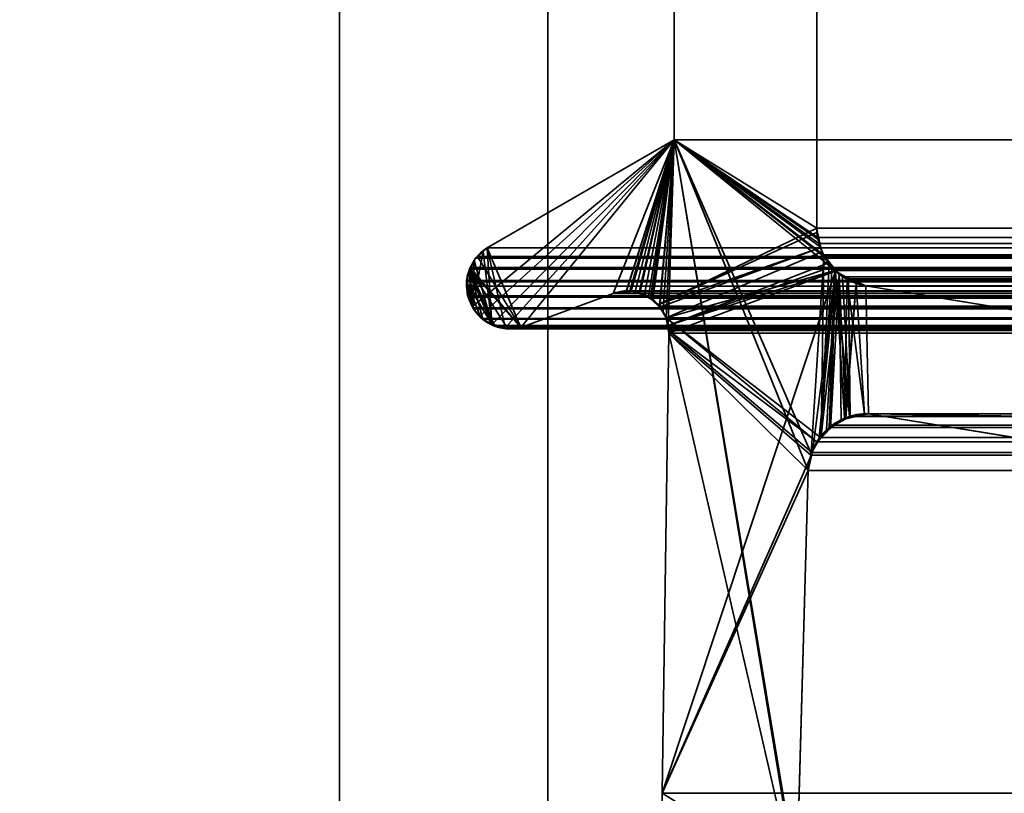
# Model space of a CAD drawing. Header units: millimetres. Extents: x -603 to 3703, y -120 to 249.
# Tile 872 of 1056: x 2483.7 to 2490.79, y 2.65 to 8.22. Entities that reach past the tile are written whole.
import ezdxf

# ---------------------------------------------------------------- set-up
doc = ezdxf.new("R2010")
doc.units = ezdxf.units.MM
doc.layers.add('151', color=7, linetype='Continuous', true_color=0xffffff)

# ---------------------------------------------------------------- blocks, each defined once
blk = doc.blocks.new('UG_SURFACE_003')
at = {"layer": '151', "color": 252, "linetype": 'Continuous', "lineweight": 35}
for points in [[(3702.5001, -30, 2213.0001), (3702.5001, 229.8, 2213.0001), (2297.4999, 229.8, 2213.0001), (2297.4999, -30, 2213.0001)], [(2447.5, -30, 2063), (2447.5, 229.8, 2063), (3552.5, 229.8, 2063), (3552.5, -30, 2063)]]:
    blk.add_3dface(points, dxfattribs=at)
blk = doc.blocks.new('UG_SURFACE_223')
at = {"layer": '151', "color": 7, "linetype": 'Continuous', "lineweight": 35}
for points in [[(2489.4385, 11.8663, -7), (2489.4385, 6.7187, -7), (2488.4112, 7.3541, -7), (2488.4112, 11.6334, -7)], [(2489.4385, 6.7187, 2019.0616), (2489.4385, 11.8663, 2019.0616), (2488.4112, 11.6334, 2020.0887), (2488.4112, 7.3541, 2020.0887)], [(2489.4385, 6.7187, -7), (2489.4385, 11.8663, -7), (2489.4385, 11.8663, 2019.0616), (2489.4385, 6.7187, 2019.0616)], [(2488.4112, 7.3541, 2020.0887), (2488.4112, 11.6334, 2020.0887), (2488.4112, 11.6334, -7), (2488.4112, 7.3541, -7)], [(2486.9571, 6.1528, 2021.543), (2488.4112, 7.3541, 2020.0887), (2487.0646, 6.5775, 2021.4353), (2487.0343, 6.5488, 2021.4658)], [(2488.4112, 7.3541, 2020.0887), (2486.9571, 6.1528, 2021.543), (2486.9623, 6.1404, 2021.5378), (2487.0141, 6.0866, 2021.486)], [(2488.4112, 7.3541, 2020.0887), (2487.0141, 6.0866, 2021.486), (2487.0522, 6.0471, 2021.4479), (2487.0963, 6.0239, 2021.4038)], [(2487.0646, 6.5775, 2021.4353), (2488.4112, 7.3541, 2020.0887), (2488.4112, 7.3541, -7), (2487.0646, 6.5775, -7)], [(2487.0646, 6.5775, -7), (2488.4112, 7.3541, -7), (2487.9708, 6.2483, -7), (2487.3068, 6.0016, -7)], [(2488.4112, 7.3541, 2020.0887), (2487.0963, 6.0239, 2021.4038), (2487.1166, 6.0132, 2021.3833), (2487.1972, 6.0054, 2021.3027)], [(2488.4112, 7.3541, 2020.0887), (2487.1972, 6.0054, 2021.3027), (2487.2849, 5.9969, 2021.215), (2487.3068, 6.0016, 2021.1933)], [(2487.3068, 6.0016, 2021.1933), (2487.9708, 6.2483, 2020.529), (2488.4112, 7.3541, 2020.0887)], [(2488.0657, 6.2625, -7), (2487.9708, 6.2483, -7), (2488.4112, 7.3541, -7)], [(2488.4112, 7.3541, 2020.0887), (2487.9708, 6.2483, 2020.529), (2488.0655, 6.2561, 2020.4344)], [(2488.0655, 6.2561, 2020.4344), (2488.1313, 6.2615, 2020.3686), (2488.4112, 7.3541, 2020.0887)], [(2488.4112, 7.3541, -7), (2488.0924, 6.2665, -7), (2488.0657, 6.2625, -7)], [(2488.1628, 6.2488, -7), (2488.0924, 6.2665, -7), (2488.4112, 7.3541, -7)], [(2488.4112, 7.3541, 2020.0887), (2488.1313, 6.2615, 2020.3686), (2488.1625, 6.2472, 2020.3376)], [(2488.4112, 7.3541, 2020.0887), (2488.1625, 6.2472, 2020.3376), (2488.25, 6.2071, 2020.2501)], [(2488.4112, 7.3541, -7), (2488.1983, 6.2399, -7), (2488.1628, 6.2488, -7)], [(2488.2467, 6.2043, -7), (2488.1983, 6.2399, -7), (2488.4112, 7.3541, -7)], [(2488.4112, 7.3541, -7), (2489.4385, 6.7187, -7), (2488.2963, 6.1678, -7), (2488.2467, 6.2043, -7)], [(2488.25, 6.2071, 2020.2501), (2488.2584, 6.2033, 2020.2415), (2488.4112, 7.3541, 2020.0887)], [(2488.4112, 7.3541, 2020.0887), (2488.2584, 6.2033, 2020.2415), (2488.3084, 6.1456, 2020.1914)], [(2488.3084, 6.1456, 2020.1914), (2488.3318, 6.1188, 2020.1681), (2488.4112, 7.3541, 2020.0887)], [(2488.4112, 7.3541, 2020.0887), (2488.3318, 6.1188, 2020.1681), (2488.3535, 6.0731, 2020.1464)], [(2488.3535, 6.0731, 2020.1464), (2488.3678, 6.0177, 2020.1321), (2488.4112, 7.3541, 2020.0887)], [(2489.3117, 1.8784, 2019.1882), (2488.4112, 7.3541, 2020.0887), (2488.3678, 6.0177, 2020.1321), (2488.3716, 5.9608, 2020.1285)], [(2488.4112, 7.3541, 2020.0887), (2489.4462, 6.638, 2019.0537), (2489.4414, 6.6882, 2019.0587), (2489.4385, 6.7187, 2019.0616)], [(2488.4112, 7.3541, 2020.0887), (2489.3994, 5.0942, 2019.1004), (2489.49, 6.5167, 2019.0098), (2489.4667, 6.5817, 2019.0334)], [(2488.4112, 7.3541, 2020.0887), (2489.2988, 1.9593, 2019.201), (2489.295, 2.0412, 2019.2049)], [(2489.4667, 6.5817, 2019.0334), (2489.4462, 6.638, 2019.0537), (2488.4112, 7.3541, 2020.0887)], [(2488.4112, 7.3541, 2020.0887), (2489.3117, 1.8784, 2019.1882), (2489.2988, 1.9593, 2019.201)], [(2489.295, 2.0412, 2019.2049), (2489.3775, 4.9715, 2019.1224), (2488.4112, 7.3541, 2020.0887)], [(2489.3775, 4.9715, 2019.1224), (2489.3987, 5.0895, 2019.1014), (2489.3994, 5.0942, 2019.1004), (2488.4112, 7.3541, 2020.0887)], [(2488.2963, 6.1678, -7), (2489.4385, 6.7187, -7), (2489.4447, 6.689, -7)], [(2489.4447, 6.689, -7), (2489.4676, 6.5798, -7), (2488.2963, 6.1678, -7)], [(2489.4385, 6.7187, -7), (2489.4385, 6.7187, 2019.0616), (2489.4414, 6.6882, 2019.0587)], [(2489.4414, 6.6882, 2019.0587), (2489.4447, 6.689, -7), (2489.4385, 6.7187, -7)], [(2489.4447, 6.689, -7), (2489.4414, 6.6882, 2019.0587), (2489.4462, 6.638, 2019.0537)], [(2489.4447, 6.689, -7), (2489.4462, 6.638, 2019.0537), (2489.4667, 6.5817, 2019.0334)], [(2489.4667, 6.5817, 2019.0334), (2489.4676, 6.5798, -7), (2489.4447, 6.689, -7)], [(2486.9571, 6.1528, 2021.543), (2487.0343, 6.5488, 2021.4658), (2486.9707, 6.4886, 2021.5294), (2486.9692, 6.4854, 2021.5309)], [(2486.969, 6.4856, -7), (2486.9699, 6.4877, -7), (2487.0358, 6.55, -7), (2487.0973, 6.0268, -7)], [(2487.0343, 6.5488, 2021.4658), (2487.0358, 6.55, -7), (2486.9699, 6.4877, -7)], [(2486.9699, 6.4877, -7), (2486.9707, 6.4886, 2021.5294), (2487.0343, 6.5488, 2021.4658)], [(2487.0358, 6.55, -7), (2487.0343, 6.5488, 2021.4658), (2487.0646, 6.5775, 2021.4353)], [(2487.0646, 6.5775, 2021.4353), (2487.0646, 6.5775, -7), (2487.0358, 6.55, -7)], [(2487.0358, 6.55, -7), (2487.0646, 6.5775, -7), (2487.0973, 6.0268, -7)], [(2487.3068, 6.0016, -7), (2487.1967, 5.995, -7), (2487.0646, 6.5775, -7)], [(2487.1967, 5.995, -7), (2487.1898, 5.9946, -7), (2487.0973, 6.0268, -7), (2487.0646, 6.5775, -7)], [(2488.3082, 6.1482, -7), (2488.2963, 6.1678, -7), (2489.4676, 6.5798, -7)], [(2489.4676, 6.5798, -7), (2489.4743, 6.5488, -7), (2488.3535, 6.0731, -7), (2488.3082, 6.1482, -7)], [(2488.3678, 6.0177, -7), (2488.3535, 6.0731, -7), (2489.4743, 6.5488, -7), (2489.5296, 6.471, -7)], [(2489.4743, 6.5488, -7), (2489.4667, 6.5817, 2019.0334), (2489.49, 6.5167, 2019.0098)], [(2489.4743, 6.5488, -7), (2489.4676, 6.5798, -7), (2489.4667, 6.5817, 2019.0334)], [(2489.4743, 6.5488, -7), (2489.49, 6.5167, 2019.0098), (2489.527, 6.4733, 2018.9731)], [(2489.527, 6.4733, 2018.9731), (2489.5296, 6.471, -7), (2489.4743, 6.5488, -7)], [(2486.9349, 6.4049, -7), (2486.932, 6.405, 2021.5678), (2486.9692, 6.4854, 2021.5309)], [(2486.9692, 6.4854, 2021.5309), (2486.932, 6.405, 2021.5678), (2486.9571, 6.1528, 2021.543)], [(2486.9692, 6.4854, 2021.5309), (2486.969, 6.4856, -7), (2486.9349, 6.4049, -7)], [(2487.0973, 6.0268, -7), (2486.9349, 6.4049, -7), (2486.969, 6.4856, -7)], [(2486.969, 6.4856, -7), (2486.9692, 6.4854, 2021.5309), (2486.9707, 6.4886, 2021.5294)], [(2486.9707, 6.4886, 2021.5294), (2486.9699, 6.4877, -7), (2486.969, 6.4856, -7)], [(2488.3678, 6.0177, -7), (2489.5296, 6.471, -7), (2489.5499, 6.4428, -7)], [(2489.49, 6.5167, 2019.0098), (2489.3994, 5.0942, 2019.1004), (2489.4509, 5.1885, 2019.0489), (2489.4695, 5.2222, 2019.0306)], [(2489.527, 6.4733, 2018.9731), (2489.49, 6.5167, 2019.0098), (2489.4695, 5.2222, 2019.0306)], [(2489.4695, 5.2222, 2019.0306), (2489.5494, 6.447, 2018.9507), (2489.527, 6.4733, 2018.9731)], [(2489.5296, 6.471, -7), (2489.527, 6.4733, 2018.9731), (2489.5494, 6.447, 2018.9507)], [(2489.5494, 6.447, 2018.9507), (2489.5499, 6.4428, -7), (2489.5296, 6.471, -7)], [(2486.9571, 6.1528, 2021.543), (2486.932, 6.405, 2021.5678), (2486.9244, 6.388, 2021.5757), (2486.9168, 6.3218, 2021.5833)], [(2486.9201, 6.3223, -7), (2486.9168, 6.3218, 2021.5833), (2486.9244, 6.388, 2021.5757)], [(2487.0973, 6.0268, -7), (2486.9201, 6.3223, -7), (2486.9204, 6.3707, -7), (2486.9349, 6.4049, -7)], [(2486.9244, 6.388, 2021.5757), (2486.9204, 6.3707, -7), (2486.9201, 6.3223, -7)], [(2486.9204, 6.3707, -7), (2486.9244, 6.388, 2021.5757), (2486.932, 6.405, 2021.5678)], [(2486.932, 6.405, 2021.5678), (2486.9349, 6.4049, -7), (2486.9204, 6.3707, -7)], [(2488.3251, 2.6459, -7), (2489.5732, 6.4097, -7), (2489.4109, 5.1239, -7), (2489.403, 5.0887, -7)], [(2489.5732, 6.4097, -7), (2488.3251, 2.6459, -7), (2488.3716, 5.9608, -7)], [(2489.5499, 6.4428, -7), (2489.5732, 6.4097, -7), (2488.3678, 6.0177, -7)], [(2488.3716, 5.9608, -7), (2488.3678, 6.0177, -7), (2489.5732, 6.4097, -7)], [(2489.4547, 5.1872, -7), (2489.4109, 5.1239, -7), (2489.5732, 6.4097, -7)], [(2489.5732, 6.4097, -7), (2489.5096, 5.2657, -7), (2489.4547, 5.1872, -7)], [(2489.4695, 5.2222, 2019.0306), (2489.6011, 6.386, 2018.8987), (2489.5494, 6.447, 2018.9507)], [(2489.6011, 6.386, 2018.8987), (2489.4695, 5.2222, 2019.0306), (2489.538, 5.2773, 2018.9619)], [(2489.5365, 5.2832, -7), (2489.5096, 5.2657, -7), (2489.5732, 6.4097, -7)], [(2489.5732, 6.4097, -7), (2489.639, 5.3495, -7), (2489.5365, 5.2832, -7)], [(2489.538, 5.2773, 2018.9619), (2489.6133, 5.3379, 2018.8868), (2489.6011, 6.386, 2018.8987)], [(2489.5499, 6.4428, -7), (2489.5494, 6.447, 2018.9507), (2489.6011, 6.386, 2018.8987)], [(2489.6011, 6.386, 2018.8987), (2489.5732, 6.4097, -7), (2489.5499, 6.4428, -7)], [(2489.639, 5.3495, -7), (2489.5732, 6.4097, -7), (2489.6569, 6.3596, -7)], [(2489.5732, 6.4097, -7), (2489.6011, 6.386, 2018.8987), (2489.6548, 6.3626, 2018.8453)], [(2489.6548, 6.3626, 2018.8453), (2489.6569, 6.3596, -7), (2489.5732, 6.4097, -7)], [(2489.6548, 6.3626, 2018.8453), (2489.6011, 6.386, 2018.8987), (2489.6483, 5.3455, 2018.8518), (2489.7823, 5.3748, 2018.7178)], [(2489.6011, 6.386, 2018.8987), (2489.6133, 5.3379, 2018.8868), (2489.6483, 5.3455, 2018.8518)], [(2486.9235, 6.2316, 2021.5766), (2486.9142, 6.2992, 2021.5857), (2486.9201, 6.3223, -7)], [(2486.9142, 6.2992, 2021.5857), (2486.9168, 6.3218, 2021.5833), (2486.9201, 6.3223, -7)], [(2486.9168, 6.3218, 2021.5833), (2486.9142, 6.2992, 2021.5857), (2486.9235, 6.2316, 2021.5766), (2486.9571, 6.1528, 2021.543)], [(2486.9201, 6.3223, -7), (2486.9199, 6.2475, -7), (2486.9235, 6.2316, 2021.5766)], [(2486.9611, 6.1543, -7), (2486.9235, 6.2316, -7), (2486.9199, 6.2475, -7), (2486.9201, 6.3223, -7)], [(2486.9201, 6.3223, -7), (2487.0143, 6.0843, -7), (2486.9809, 6.1139, -7), (2486.9611, 6.1543, -7)], [(2486.9201, 6.3223, -7), (2487.0973, 6.0268, -7), (2487.0675, 6.0372, -7), (2487.0143, 6.0843, -7)], [(2489.6569, 6.3596, -7), (2489.7237, 6.3197, -7), (2489.639, 5.3495, -7)], [(2489.6479, 5.3511, -7), (2489.639, 5.3495, -7), (2489.7237, 6.3197, -7)], [(2489.7826, 5.3758, -7), (2489.6479, 5.3511, -7), (2489.7237, 6.3197, -7)], [(2489.7823, 5.3748, 2018.7178), (2489.8109, 5.381, 2018.6892), (2489.7921, 6.3024, 2018.708), (2489.6548, 6.3626, 2018.8453)], [(2489.6569, 6.3596, -7), (2489.6548, 6.3626, 2018.8453), (2489.7921, 6.3024, 2018.708)], [(2489.7921, 6.3024, 2018.708), (2489.7237, 6.3197, -7), (2489.6569, 6.3596, -7)], [(2489.7237, 6.3197, -7), (2489.7921, 6.3024, -7), (2489.8109, 5.381, -7), (2489.7826, 5.3758, -7)], [(2489.7921, 6.3024, 2018.708), (2489.7921, 6.3024, -7), (2489.7237, 6.3197, -7)], [(2486.9199, 6.2475, -7), (2486.9235, 6.2316, -7), (2486.9235, 6.2316, 2021.5766)], [(2487.9708, 6.2483, 2020.529), (2487.3068, 6.0016, 2021.1933), (2487.3068, 6.0016, -7), (2487.9708, 6.2483, -7)], [(2487.9708, 6.2483, -7), (2488.0657, 6.2625, -7), (2488.0655, 6.2561, 2020.4344)], [(2488.0655, 6.2561, 2020.4344), (2487.9708, 6.2483, 2020.529), (2487.9708, 6.2483, -7)], [(2488.1313, 6.2615, 2020.3686), (2488.0655, 6.2561, 2020.4344), (2488.0657, 6.2625, -7)], [(2488.1313, 6.2615, 2020.3686), (2488.0657, 6.2625, -7), (2488.0924, 6.2665, -7)], [(2488.0924, 6.2665, -7), (2488.1628, 6.2488, -7), (2488.1625, 6.2472, 2020.3376)], [(2488.1625, 6.2472, 2020.3376), (2488.1313, 6.2615, 2020.3686), (2488.0924, 6.2665, -7)], [(2488.1625, 6.2472, 2020.3376), (2488.1628, 6.2488, -7), (2488.1983, 6.2399, -7)], [(2488.25, 6.2071, 2020.2501), (2488.1625, 6.2472, 2020.3376), (2488.1983, 6.2399, -7)], [(2498.915, 3.8982, -7), (2489.8109, 5.381, -7), (2489.7921, 6.3024, -7), (2496.0108, 5.2872, -7)], [(2496.0108, 5.2872, 2012.4891), (2489.7921, 6.3024, 2018.708), (2489.8109, 5.381, 2018.6892)], [(2496.0108, 5.2872, -7), (2489.7921, 6.3024, -7), (2489.7921, 6.3024, 2018.708), (2496.0108, 5.2872, 2012.4891)], [(2486.9235, 6.2316, -7), (2486.9611, 6.1543, -7), (2486.9571, 6.1528, 2021.543)], [(2486.9571, 6.1528, 2021.543), (2486.9235, 6.2316, 2021.5766), (2486.9235, 6.2316, -7)], [(2488.1983, 6.2399, -7), (2488.2467, 6.2043, -7), (2488.25, 6.2071, 2020.2501)], [(2488.2584, 6.2033, 2020.2415), (2488.25, 6.2071, 2020.2501), (2488.2467, 6.2043, -7)], [(2488.2467, 6.2043, -7), (2488.2963, 6.1678, -7), (2488.3084, 6.1456, 2020.1914)], [(2488.3084, 6.1456, 2020.1914), (2488.2584, 6.2033, 2020.2415), (2488.2467, 6.2043, -7)], [(2486.9623, 6.1404, 2021.5378), (2486.9571, 6.1528, 2021.543), (2486.9611, 6.1543, -7)], [(2486.9611, 6.1543, -7), (2486.9809, 6.1139, -7), (2486.9623, 6.1404, 2021.5378)], [(2487.0141, 6.0866, 2021.486), (2486.9623, 6.1404, 2021.5378), (2486.9809, 6.1139, -7)], [(2486.9809, 6.1139, -7), (2487.0143, 6.0843, -7), (2487.0141, 6.0866, 2021.486)], [(2488.2963, 6.1678, -7), (2488.3082, 6.1482, -7), (2488.3084, 6.1456, 2020.1914)], [(2488.3082, 6.1482, -7), (2488.3535, 6.0731, -7), (2488.3535, 6.0731, 2020.1464)], [(2488.3535, 6.0731, 2020.1464), (2488.3318, 6.1188, 2020.1681), (2488.3082, 6.1482, -7)], [(2488.3318, 6.1188, 2020.1681), (2488.3084, 6.1456, 2020.1914), (2488.3082, 6.1482, -7)], [(2487.0522, 6.0471, 2021.4479), (2487.0141, 6.0866, 2021.486), (2487.0143, 6.0843, -7)], [(2487.0143, 6.0843, -7), (2487.0675, 6.0372, -7), (2487.0522, 6.0471, 2021.4479)], [(2487.0963, 6.0239, 2021.4038), (2487.0522, 6.0471, 2021.4479), (2487.0675, 6.0372, -7)], [(2487.0675, 6.0372, -7), (2487.0973, 6.0268, -7), (2487.0963, 6.0239, 2021.4038)], [(2488.3535, 6.0731, -7), (2488.3678, 6.0177, -7), (2488.3716, 5.9608, 2020.1285)], [(2488.3716, 5.9608, 2020.1285), (2488.3678, 6.0177, 2020.1321), (2488.3535, 6.0731, -7)], [(2488.3678, 6.0177, 2020.1321), (2488.3535, 6.0731, 2020.1464), (2488.3535, 6.0731, -7)], [(2487.1166, 6.0132, 2021.3833), (2487.0963, 6.0239, 2021.4038), (2487.0973, 6.0268, -7)], [(2487.0973, 6.0268, -7), (2487.1898, 5.9946, -7), (2487.1972, 6.0054, 2021.3027)], [(2487.1972, 6.0054, 2021.3027), (2487.1166, 6.0132, 2021.3833), (2487.0973, 6.0268, -7)], [(2487.1898, 5.9946, -7), (2487.1967, 5.995, -7), (2487.1972, 6.0054, 2021.3027)], [(2487.2849, 5.9969, 2021.215), (2487.1972, 6.0054, 2021.3027), (2487.1967, 5.995, -7)], [(2487.1967, 5.995, -7), (2487.3068, 6.0016, -7), (2487.3068, 6.0016, 2021.1933)], [(2487.3068, 6.0016, 2021.1933), (2487.2849, 5.9969, 2021.215), (2487.1967, 5.995, -7)], [(2488.3251, 2.6459, 2020.175), (2488.3716, 5.9608, 2020.1285), (2488.3716, 5.9608, -7), (2488.3251, 2.6459, -7)], [(2488.3716, 5.9608, 2020.1285), (2488.3251, 2.6459, 2020.175), (2488.3258, 2.4847, 2020.174), (2489.3117, 1.8784, 2019.1882)], [(2488.3678, 6.0177, -7), (2488.3716, 5.9608, -7), (2488.3716, 5.9608, 2020.1285)], [(2489.5365, 5.2832, -7), (2489.639, 5.3495, -7), (2489.6483, 5.3455, 2018.8518)], [(2489.6483, 5.3455, 2018.8518), (2489.6133, 5.3379, 2018.8868), (2489.5365, 5.2832, -7)], [(2489.6133, 5.3379, 2018.8868), (2489.538, 5.2773, 2018.9619), (2489.5365, 5.2832, -7)], [(2489.639, 5.3495, -7), (2489.6479, 5.3511, -7), (2489.6483, 5.3455, 2018.8518)], [(2489.6479, 5.3511, -7), (2489.7826, 5.3758, -7), (2489.7823, 5.3748, 2018.7178)], [(2489.7823, 5.3748, 2018.7178), (2489.6483, 5.3455, 2018.8518), (2489.6479, 5.3511, -7)], [(2489.8109, 5.381, 2018.6892), (2489.7823, 5.3748, 2018.7178), (2489.7826, 5.3758, -7)], [(2489.7826, 5.3758, -7), (2489.8109, 5.381, -7), (2489.8109, 5.381, 2018.6892)], [(2489.8109, 5.381, 2018.6892), (2498.915, 3.8982, 2009.5851), (2496.0449, 5.2832, 2012.4552), (2496.0108, 5.2872, 2012.4891)], [(2489.8109, 5.381, -7), (2498.915, 3.8982, -7), (2498.915, 3.8982, 2009.5851), (2489.8109, 5.381, 2018.6892)], [(2489.4547, 5.1872, -7), (2489.5096, 5.2657, -7), (2489.538, 5.2773, 2018.9619)], [(2489.538, 5.2773, 2018.9619), (2489.4695, 5.2222, 2019.0306), (2489.4547, 5.1872, -7)], [(2489.5096, 5.2657, -7), (2489.5365, 5.2832, -7), (2489.538, 5.2773, 2018.9619)], [(2489.4509, 5.1885, 2019.0489), (2489.3994, 5.0942, 2019.1004), (2489.4109, 5.1239, -7)], [(2489.4109, 5.1239, -7), (2489.4547, 5.1872, -7), (2489.4509, 5.1885, 2019.0489)], [(2489.4695, 5.2222, 2019.0306), (2489.4509, 5.1885, 2019.0489), (2489.4547, 5.1872, -7)], [(2489.403, 5.0887, -7), (2489.4109, 5.1239, -7), (2489.3994, 5.0942, 2019.1004)], [(2489.403, 5.0887, -7), (2489.3775, 4.9715, -7), (2488.3251, 2.6459, -7)], [(2489.3775, 4.9715, -7), (2489.403, 5.0887, -7), (2489.3987, 5.0895, 2019.1014)], [(2489.3987, 5.0895, 2019.1014), (2489.3775, 4.9715, 2019.1224), (2489.3775, 4.9715, -7)], [(2489.3994, 5.0942, 2019.1004), (2489.3987, 5.0895, 2019.1014), (2489.403, 5.0887, -7)], [(2489.3775, 4.9715, -7), (2489.295, 2.0412, -7), (2488.3256, 2.4846, -7), (2488.3251, 2.6459, -7)], [(2489.295, 2.0412, -7), (2489.3775, 4.9715, -7), (2489.3775, 4.9715, 2019.1224), (2489.295, 2.0412, 2019.2049)]]:
    blk.add_3dface(points, dxfattribs=at)
blk = doc.blocks.new('UG_SURFACE_224')
at = {"layer": '151', "color": 7, "linetype": 'Continuous', "lineweight": 35}
for points in [[(2488.4112, 7.3541, 2020.0887), (2488.4112, 11.6334, 2020.0887), (2489.4385, 11.8663, 2019.0616), (2489.4385, 6.7187, 2019.0616)], [(2489.4385, 6.7187, 2019.0616), (2489.4385, 11.8663, 2019.0616), (3510.5615, 11.8663, 2019.0616), (3510.5615, 6.7187, 2019.0616)], [(3511.5888, 7.3541, 2020.0887), (3511.5888, 11.6334, 2020.0887), (2488.4112, 11.6334, 2020.0887), (2488.4112, 7.3541, 2020.0887)], [(2487.0646, 6.5775, 2021.4353), (2488.4112, 7.3541, 2020.0887), (2487.9708, 6.2483, 2020.529), (2487.3068, 6.0016, 2021.1933)], [(3512.9354, 6.5775, 2021.4353), (3511.5888, 7.3541, 2020.0887), (2488.4112, 7.3541, 2020.0887), (2487.0646, 6.5775, 2021.4353)], [(2488.0657, 6.2609, 2020.4341), (2487.9708, 6.2483, 2020.529), (2488.4112, 7.3541, 2020.0887)], [(2488.4112, 7.3541, 2020.0887), (2488.1022, 6.2657, 2020.3977), (2488.0657, 6.2609, 2020.4341)], [(2488.157, 6.2479, 2020.3431), (2488.1022, 6.2657, 2020.3977), (2488.4112, 7.3541, 2020.0887)], [(2488.4112, 7.3541, 2020.0887), (2488.2264, 6.2251, 2020.2734), (2488.157, 6.2479, 2020.3431)], [(2488.2398, 6.2136, 2020.2603), (2488.2264, 6.2251, 2020.2734), (2488.4112, 7.3541, 2020.0887)], [(2488.3065, 6.1556, 2020.1936), (2488.2398, 6.2136, 2020.2603), (2488.4112, 7.3541, 2020.0887)], [(2488.4112, 7.3541, 2020.0887), (2488.307, 6.1552, 2020.1931), (2488.3065, 6.1556, 2020.1936)], [(2488.4112, 7.3541, 2020.0887), (2489.5704, 6.4125, 2018.9295), (2488.3535, 6.0731, 2020.1464), (2488.307, 6.1552, 2020.1931)], [(2488.4112, 7.3541, 2020.0887), (2489.4531, 6.6087, 2019.047), (2489.4872, 6.5255, 2019.0129)], [(2488.4112, 7.3541, 2020.0887), (2489.4385, 6.7187, 2019.0616), (2489.4474, 6.6515, 2019.0527)], [(2489.4872, 6.5255, 2019.0129), (2489.4927, 6.5122, 2019.0074), (2488.4112, 7.3541, 2020.0887)], [(2489.4474, 6.6515, 2019.0527), (2489.4531, 6.6087, 2019.047), (2488.4112, 7.3541, 2020.0887)], [(2489.4927, 6.5122, 2019.0074), (2489.5635, 6.4213, 2018.9364), (2489.5704, 6.4125, 2018.9295), (2488.4112, 7.3541, 2020.0887)], [(2489.4385, 6.7187, 2019.0616), (3510.5565, 6.6534, 2019.0566), (3510.5557, 6.6507, 2019.0556)], [(2489.4385, 6.7187, 2019.0616), (3510.5615, 6.7187, 2019.0616), (3510.5565, 6.6534, 2019.0566)], [(3510.5557, 6.6507, 2019.0556), (2489.4474, 6.6515, 2019.0527), (2489.4385, 6.7187, 2019.0616)], [(2489.4474, 6.6515, 2019.0527), (3510.5557, 6.6507, 2019.0556), (3510.5271, 6.5518, 2019.027)], [(2489.4531, 6.6087, 2019.047), (2489.4474, 6.6515, 2019.0527), (3510.5271, 6.5518, 2019.027)], [(2489.4531, 6.6087, 2019.047), (3510.5271, 6.5518, 2019.027), (3510.5121, 6.5273, 2019.012)], [(3510.5121, 6.5273, 2019.012), (2489.4872, 6.5255, 2019.0129), (2489.4531, 6.6087, 2019.047)], [(2487.3068, 6.0016, 2021.1933), (2486.9947, 6.5146, 2021.5054), (2487.0646, 6.5775, 2021.4353)], [(2487.0646, 6.5775, 2021.4353), (2486.9947, 6.5146, 2021.5054), (3513.0043, 6.5122, 2021.5044)], [(3513.0043, 6.5122, 2021.5044), (3512.9354, 6.5775, 2021.4353), (2487.0646, 6.5775, 2021.4353)], [(2489.4927, 6.5122, 2019.0074), (2489.4872, 6.5255, 2019.0129), (3510.5121, 6.5273, 2019.012)], [(2489.4927, 6.5122, 2019.0074), (3510.5121, 6.5273, 2019.012), (3510.464, 6.449, 2018.9638)], [(2486.9423, 6.4347, 2021.5576), (2486.98, 6.5013, 2021.5201), (2486.9947, 6.5146, 2021.5054), (2487.3068, 6.0016, 2021.1933)], [(2486.98, 6.5013, 2021.5201), (2486.9423, 6.4347, 2021.5576), (3513.0572, 6.4343, 2021.5571)], [(2486.9947, 6.5146, 2021.5054), (2486.98, 6.5013, 2021.5201), (3513.0293, 6.4886, 2021.5294)], [(2486.98, 6.5013, 2021.5201), (3513.0572, 6.4343, 2021.5571), (3513.0293, 6.4886, 2021.5294)], [(3513.0293, 6.4886, 2021.5294), (3513.0043, 6.5122, 2021.5044), (2486.9947, 6.5146, 2021.5054)], [(2489.4927, 6.5122, 2019.0074), (3510.464, 6.449, 2018.9638), (3510.4356, 6.4249, 2018.9354)], [(3510.4356, 6.4249, 2018.9354), (2489.5635, 6.4213, 2018.9364), (2489.4927, 6.5122, 2019.0074)], [(2486.9158, 6.3416, 2021.5843), (2486.9354, 6.4222, 2021.5647), (2486.9366, 6.4244, 2021.5633), (2486.9657, 6.1377, 2021.5344)], [(2486.9354, 6.4222, 2021.5647), (2486.9158, 6.3416, 2021.5843), (3513.0839, 6.331, 2021.584)], [(2486.9366, 6.4244, 2021.5633), (2486.9354, 6.4222, 2021.5647), (3513.068, 6.4131, 2021.5681)], [(2486.9354, 6.4222, 2021.5647), (3513.0839, 6.331, 2021.584), (3513.068, 6.4131, 2021.5681)], [(2487.3068, 6.0016, 2021.1933), (2486.9366, 6.4244, 2021.5633), (2486.9423, 6.4347, 2021.5576)], [(2486.9423, 6.4347, 2021.5576), (2486.9366, 6.4244, 2021.5633), (3513.0627, 6.4236, 2021.5626)], [(2486.9366, 6.4244, 2021.5633), (2487.1159, 6.0181, 2021.384), (2487.0315, 6.0638, 2021.4686)], [(2486.9366, 6.4244, 2021.5633), (2487.2069, 5.999, 2021.2929), (2487.1392, 6.0054, 2021.3606), (2487.1159, 6.0181, 2021.384)], [(2486.9366, 6.4244, 2021.5633), (2487.3068, 6.0016, 2021.1933), (2487.263, 5.9938, 2021.2369), (2487.2069, 5.999, 2021.2929)], [(2487.0315, 6.0638, 2021.4686), (2487.0267, 6.0664, 2021.4734), (2486.9657, 6.1377, 2021.5344), (2486.9366, 6.4244, 2021.5633)], [(3513.068, 6.4131, 2021.5681), (3513.0627, 6.4236, 2021.5626), (2486.9366, 6.4244, 2021.5633)], [(3513.0627, 6.4236, 2021.5626), (3513.0572, 6.4343, 2021.5571), (2486.9423, 6.4347, 2021.5576)], [(2488.3535, 6.0731, 2020.1464), (2489.5704, 6.4125, 2018.9295), (2489.5282, 5.2822, 2018.9719), (2489.465, 5.2088, 2019.0351)], [(2489.6746, 5.3615, 2018.8253), (2489.557, 5.2979, 2018.9431), (2489.5282, 5.2822, 2018.9719), (2489.5704, 6.4125, 2018.9295)], [(2489.5704, 6.4125, 2018.9295), (2489.5635, 6.4213, 2018.9364), (3510.4356, 6.4249, 2018.9354)], [(2489.625, 6.3688, 2018.8751), (2489.5704, 6.4125, 2018.9295), (3510.4356, 6.4249, 2018.9354)], [(2489.5704, 6.4125, 2018.9295), (2489.6784, 5.3634, 2018.8217), (2489.6746, 5.3615, 2018.8253)], [(2489.6784, 5.3634, 2018.8217), (2489.5704, 6.4125, 2018.9295), (2489.625, 6.3688, 2018.8751)], [(2489.625, 6.3688, 2018.8751), (3510.4356, 6.4249, 2018.9354), (3510.3528, 6.3547, 2018.8527)], [(2486.9275, 6.2218, 2021.5724), (2486.9235, 6.2316, 2021.5766), (2486.9142, 6.3011, 2021.5859), (2486.9153, 6.3315, 2021.5845)], [(3513.0792, 6.243, 2021.5793), (2486.9153, 6.3315, 2021.5845), (2486.9142, 6.3011, 2021.5859)], [(2486.9657, 6.1377, 2021.5344), (2486.9153, 6.3315, 2021.5845), (2486.9158, 6.3416, 2021.5843)], [(2486.9158, 6.3416, 2021.5843), (2486.9153, 6.3315, 2021.5845), (3513.0839, 6.331, 2021.584)], [(2486.9153, 6.3315, 2021.5845), (2486.9657, 6.1377, 2021.5344), (2486.9597, 6.1447, 2021.5404), (2486.9275, 6.2218, 2021.5724)], [(2486.9153, 6.3315, 2021.5845), (3513.0792, 6.243, 2021.5793), (3513.0856, 6.3226, 2021.5857)], [(3513.0856, 6.3226, 2021.5857), (3513.0839, 6.331, 2021.584), (2486.9153, 6.3315, 2021.5845)], [(2489.625, 6.3688, 2018.8751), (3510.3528, 6.3547, 2018.8527), (3510.3343, 6.3481, 2018.8344)], [(3510.3343, 6.3481, 2018.8344), (2489.6665, 6.3524, 2018.8336), (2489.625, 6.3688, 2018.8751)], [(2489.6784, 5.3634, 2018.8217), (2489.625, 6.3688, 2018.8751), (2489.6665, 6.3524, 2018.8336)], [(2489.6665, 6.3524, 2018.8336), (3510.3343, 6.3481, 2018.8344), (3510.2079, 6.3024, 2018.708)], [(3510.2079, 6.3024, 2018.708), (2489.7921, 6.3024, 2018.708), (2489.6665, 6.3524, 2018.8336)], [(2489.6665, 6.3524, 2018.8336), (2489.7921, 6.3024, 2018.708), (2489.8109, 5.381, 2018.6892), (2489.6784, 5.3634, 2018.8217)], [(2486.9142, 6.3011, 2021.5859), (2486.9235, 6.2316, 2021.5766), (3513.0765, 6.2316, 2021.5766)], [(3513.0765, 6.2316, 2021.5766), (3513.0792, 6.243, 2021.5793), (2486.9142, 6.3011, 2021.5859)], [(3512.0292, 6.2483, 2020.529), (3512.6932, 6.0016, 2021.1933), (2487.3068, 6.0016, 2021.1933), (2487.9708, 6.2483, 2020.529)], [(2487.9708, 6.2483, 2020.529), (2488.0657, 6.2609, 2020.4341), (3511.9343, 6.2604, 2020.4341)], [(3511.9343, 6.2604, 2020.4341), (3512.0292, 6.2483, 2020.529), (2487.9708, 6.2483, 2020.529)], [(3511.8949, 6.2655, 2020.395), (2488.0657, 6.2609, 2020.4341), (2488.1022, 6.2657, 2020.3977)], [(3511.8949, 6.2655, 2020.395), (3511.9343, 6.2604, 2020.4341), (2488.0657, 6.2609, 2020.4341)], [(2488.1022, 6.2657, 2020.3977), (3511.843, 6.248, 2020.3431), (3511.8949, 6.2655, 2020.395)], [(2488.1022, 6.2657, 2020.3977), (2488.157, 6.2479, 2020.3431), (3511.843, 6.248, 2020.3431)], [(3511.7714, 6.2239, 2020.2715), (3511.843, 6.248, 2020.3431), (2488.157, 6.2479, 2020.3431)], [(3511.7714, 6.2239, 2020.2715), (2488.157, 6.2479, 2020.3431), (2488.2264, 6.2251, 2020.2734)], [(2496.0108, 5.2872, 2012.4891), (2489.7921, 6.3024, 2018.708), (3510.2079, 6.3024, 2018.708), (3503.9892, 5.2872, 2012.4891)], [(2498.915, 3.8982, 2009.5851), (2489.8109, 5.381, 2018.6892), (2489.7921, 6.3024, 2018.708), (2496.0108, 5.2872, 2012.4891)], [(2486.9235, 6.2316, 2021.5766), (2486.9275, 6.2218, 2021.5724), (3513.0723, 6.222, 2021.5724)], [(3513.0723, 6.222, 2021.5724), (3513.0765, 6.2316, 2021.5766), (2486.9235, 6.2316, 2021.5766)], [(3513.0723, 6.222, 2021.5724), (2486.9275, 6.2218, 2021.5724), (2486.9597, 6.1447, 2021.5404)], [(3513.0723, 6.222, 2021.5724), (2486.9597, 6.1447, 2021.5404), (2486.9657, 6.1377, 2021.5344)], [(2486.9657, 6.1377, 2021.5344), (3513.0346, 6.1368, 2021.5347), (3513.0723, 6.222, 2021.5724)], [(2488.2264, 6.2251, 2020.2734), (3511.7602, 6.214, 2020.2601), (3511.7714, 6.2239, 2020.2715)], [(2488.2264, 6.2251, 2020.2734), (2488.2398, 6.2136, 2020.2603), (3511.7602, 6.214, 2020.2601)], [(3511.7602, 6.214, 2020.2601), (2488.2398, 6.2136, 2020.2603), (2488.3065, 6.1556, 2020.1936)], [(2488.3065, 6.1556, 2020.1936), (3511.6937, 6.1552, 2020.1936), (3511.7602, 6.214, 2020.2601)], [(3513.0346, 6.1368, 2021.5347), (2486.9657, 6.1377, 2021.5344), (2487.0267, 6.0664, 2021.4734)], [(3513.0327, 6.1326, 2021.5328), (3513.0346, 6.1368, 2021.5347), (2487.0267, 6.0664, 2021.4734)], [(3513.0327, 6.1326, 2021.5328), (2487.0267, 6.0664, 2021.4734), (2487.0315, 6.0638, 2021.4686)], [(2487.0315, 6.0638, 2021.4686), (3512.9681, 6.0644, 2021.4682), (3513.0327, 6.1326, 2021.5328)], [(3511.6918, 6.1535, 2020.1917), (2488.3065, 6.1556, 2020.1936), (2488.307, 6.1552, 2020.1931)], [(3511.6918, 6.1535, 2020.1917), (3511.6937, 6.1552, 2020.1936), (2488.3065, 6.1556, 2020.1936)], [(2488.307, 6.1552, 2020.1931), (3511.6465, 6.0731, 2020.1464), (3511.6918, 6.1535, 2020.1917)], [(2488.307, 6.1552, 2020.1931), (2488.3535, 6.0731, 2020.1464), (3511.6465, 6.0731, 2020.1464)], [(3512.9592, 6.0552, 2021.4593), (3512.9681, 6.0644, 2021.4682), (2487.0315, 6.0638, 2021.4686)], [(2487.0315, 6.0638, 2021.4686), (2487.1159, 6.0181, 2021.384), (3512.8839, 6.0204, 2021.3838)], [(3512.8839, 6.0204, 2021.3838), (3512.9592, 6.0552, 2021.4593), (2487.0315, 6.0638, 2021.4686)], [(2489.465, 5.2088, 2019.0351), (2489.4385, 5.178, 2019.0616), (2488.3535, 6.0731, 2020.1464)], [(2488.3714, 5.981, 2020.1285), (2488.3535, 6.0731, 2020.1464), (2489.4385, 5.178, 2019.0616)], [(3511.6327, 6.0214, 2020.1328), (2488.3535, 6.0731, 2020.1464), (2488.3714, 5.981, 2020.1285)], [(3511.6327, 6.0214, 2020.1328), (3511.6465, 6.0731, 2020.1464), (2488.3535, 6.0731, 2020.1464)], [(3512.8839, 6.0204, 2021.3838), (2487.1159, 6.0181, 2021.384), (2487.1392, 6.0054, 2021.3606)], [(3512.8386, 5.9996, 2021.3387), (3512.8839, 6.0204, 2021.3838), (2487.1392, 6.0054, 2021.3606)], [(2487.1392, 6.0054, 2021.3606), (2487.2069, 5.999, 2021.2929), (3512.7933, 6.0002, 2021.2932)], [(3512.7933, 6.0002, 2021.2932), (3512.8386, 5.9996, 2021.3387), (2487.1392, 6.0054, 2021.3606)], [(2487.2069, 5.999, 2021.2929), (2487.263, 5.9938, 2021.2369), (3512.6932, 6.0016, 2021.1933)], [(3512.6932, 6.0016, 2021.1933), (3512.7933, 6.0002, 2021.2932), (2487.2069, 5.999, 2021.2929)], [(2487.263, 5.9938, 2021.2369), (2487.3068, 6.0016, 2021.1933), (3512.6932, 6.0016, 2021.1933)], [(2489.3775, 4.9715, 2019.1224), (2489.295, 2.0412, 2019.2049), (2488.3251, 2.6459, 2020.175), (2488.3716, 5.9608, 2020.1285)], [(3511.6749, 2.6459, 2020.175), (3511.6284, 5.9608, 2020.1285), (2488.3716, 5.9608, 2020.1285), (2488.3251, 2.6459, 2020.175)], [(2488.3714, 5.981, 2020.1285), (3511.6284, 5.9608, 2020.1285), (3511.6327, 6.0214, 2020.1328)], [(2488.3714, 5.981, 2020.1285), (2489.4385, 5.178, 2019.0616), (2489.4042, 5.1012, 2019.0959)], [(2489.4042, 5.1012, 2019.0959), (2489.3956, 5.0824, 2019.1042), (2488.3716, 5.9608, 2020.1285), (2488.3714, 5.981, 2020.1285)], [(2488.3714, 5.981, 2020.1285), (2488.3716, 5.9608, 2020.1285), (3511.6284, 5.9608, 2020.1285)], [(2488.3716, 5.9608, 2020.1285), (2489.3956, 5.0824, 2019.1042), (2489.3775, 4.9715, 2019.1224)], [(2489.557, 5.2979, 2018.9431), (2489.6746, 5.3615, 2018.8253), (3510.3247, 5.3519, 2018.8246)], [(3510.3247, 5.3519, 2018.8246), (3510.3974, 5.3323, 2018.8975), (2489.557, 5.2979, 2018.9431)], [(3510.3974, 5.3323, 2018.8975), (3510.442, 5.2969, 2018.9419), (2489.557, 5.2979, 2018.9431)], [(3510.2162, 5.3809, 2018.7163), (2489.6746, 5.3615, 2018.8253), (2489.6784, 5.3634, 2018.8217)], [(3510.2162, 5.3809, 2018.7163), (3510.3247, 5.3519, 2018.8246), (2489.6746, 5.3615, 2018.8253)], [(2489.6784, 5.3634, 2018.8217), (2489.8109, 5.381, 2018.6892), (3510.1891, 5.381, 2018.6892)], [(3510.1891, 5.381, 2018.6892), (3510.2162, 5.3809, 2018.7163), (2489.6784, 5.3634, 2018.8217)], [(2489.8109, 5.381, 2018.6892), (2498.915, 3.8982, 2009.5851), (3501.085, 3.8982, 2009.5851), (3510.1891, 5.381, 2018.6892)], [(3510.5202, 5.2345, 2019.0203), (2489.465, 5.2088, 2019.0351), (2489.5282, 5.2822, 2018.9719)], [(3510.5202, 5.2345, 2019.0203), (2489.5282, 5.2822, 2018.9719), (2489.557, 5.2979, 2018.9431)], [(2489.557, 5.2979, 2018.9431), (3510.442, 5.2969, 2018.9419), (3510.5202, 5.2345, 2019.0203)], [(3510.5615, 5.178, 2019.0616), (2489.4385, 5.178, 2019.0616), (2489.465, 5.2088, 2019.0351)], [(3510.5202, 5.2345, 2019.0203), (3510.5367, 5.2122, 2019.0365), (2489.465, 5.2088, 2019.0351)], [(2489.465, 5.2088, 2019.0351), (3510.5367, 5.2122, 2019.0365), (3510.5615, 5.178, 2019.0616)], [(3510.5615, 5.178, 2019.0616), (2489.4042, 5.1012, 2019.0959), (2489.4385, 5.178, 2019.0616)], [(3510.5615, 5.178, 2019.0616), (3510.5958, 5.1012, 2019.0959), (2489.4042, 5.1012, 2019.0959)], [(3510.6044, 5.0824, 2019.1042), (2489.3775, 4.9715, 2019.1224), (2489.3956, 5.0824, 2019.1042)], [(3510.6044, 5.0824, 2019.1042), (3510.6225, 4.9715, 2019.1224), (2489.3775, 4.9715, 2019.1224)], [(2489.3956, 5.0824, 2019.1042), (2489.4042, 5.1012, 2019.0959), (3510.5958, 5.1012, 2019.0959), (3510.6044, 5.0824, 2019.1042)], [(2489.295, 2.0412, 2019.2049), (2489.3775, 4.9715, 2019.1224), (3510.6225, 4.9715, 2019.1224), (3510.705, 2.0412, 2019.2049)]]:
    blk.add_3dface(points, dxfattribs=at)
blk = doc.blocks.new('UG_SURFACE_228')
at = {"layer": '151', "color": 252, "linetype": 'Continuous', "lineweight": 35}
for points in [[(2486.0001, 62.92, 2022.5), (2486.0001, 62.92, -7), (2486.0001, -46.92, -7), (2486.0001, -46.92, 2022.5)], [(2486.0001, 62.92, 2022.5), (2486.0001, -46.92, 2022.5), (2487.5, -46.92, 2020.9999), (2487.5, 62.92, 2020.9999)], [(2486.0001, -46.92, -7), (2486.0001, 62.92, -7), (2487.5, 62.92, -7), (2487.5, -46.92, -7)], [(2487.5, 62.92, 2020.9999), (2487.5, -46.92, 2020.9999), (2487.5, -46.92, -7), (2487.5, 62.92, -7)]]:
    blk.add_3dface(points, dxfattribs=at)
blk = doc.blocks.new('UG_SURFACE_229')
at = {"layer": '151', "color": 252, "linetype": 'Continuous', "lineweight": 35}
for points in [[(2486.0001, 62.92, 2022.5), (2486.0001, 62.92, -7), (2486.0001, -46.92, -7), (2486.0001, -46.92, 2022.5)], [(2486.0001, 62.92, 2022.5), (2486.0001, -46.92, 2022.5), (2487.5, -46.92, 2020.9999), (2487.5, 62.92, 2020.9999)], [(2486.0001, -46.92, -7), (2486.0001, 62.92, -7), (2487.5, 62.92, -7), (2487.5, -46.92, -7)], [(2487.5, 62.92, 2020.9999), (2487.5, -46.92, 2020.9999), (2487.5, -46.92, -7), (2487.5, 62.92, -7)]]:
    blk.add_3dface(points, dxfattribs=at)
blk = doc.blocks.new('UG_SURFACE_230')
at = {"layer": '151', "color": 252, "linetype": 'Continuous', "lineweight": 35}
for points in [[(2486.0001, -46.92, 2022.5), (3513.9999, -46.92, 2022.5), (3513.9999, 62.92, 2022.5), (2486.0001, 62.92, 2022.5)], [(2487.5, 62.92, 2020.9999), (2487.5, -46.92, 2020.9999), (2486.0001, -46.92, 2022.5), (2486.0001, 62.92, 2022.5)], [(2487.5, -46.92, 2020.9999), (2487.5, 62.92, 2020.9999), (3512.5, 62.92, 2020.9999), (3512.5, -46.92, 2020.9999)]]:
    blk.add_3dface(points, dxfattribs=at)

msp = doc.modelspace()

# ---------------------------------------------------------------- linework, layer by layer
at = {"layer": '151', "color": 252, "linetype": 'Continuous', "lineweight": -3, "true_color": 0x939598}
for p, q in [((2486, 62.92, -7), (2486, -46.92, -7)), ((2486, -46.92, 2022.5), (2486, 62.92, 2022.5)), ((2486, -46.92, 2022.5), (2486, 62.92, 2022.5)), ((2486, -46.92, 2022.5), (2486, 62.92, 2022.5)), ((2486, 62.92, -7), (2486, -46.92, -7)), ((2487.5, -46.92, 2021), (2487.5, 62.92, 2021)), ((2487.5, -46.92, 2021), (2487.5, 62.92, 2021)), ((2487.5, 62.92, -7), (2487.5, -46.92, -7)), ((2487.5, -46.92, 2021), (2487.5, 62.92, 2021)), ((2487.5, 62.92, -7), (2487.5, -46.92, -7)), ((2489.4385, 11.8663, 2019.0615), (2489.4385, 6.7187, 2019.0615)), ((2489.4385, 11.8663, 2019.0615), (2489.4385, 6.7187, 2019.0615)), ((2489.4385, 6.7187, -7), (2489.4385, 11.8663, -7)), ((2488.4112, 7.3541, 2020.0888), (2488.4112, 11.6334, 2020.0888)), ((2488.4112, 7.3541, -7), (2488.4112, 11.6334, -7)), ((2488.4112, 7.3541, 2020.0888), (2488.4112, 11.6334, 2020.0888)), ((2487.0647, 6.5775, 2021.4353), (2488.4112, 7.3541, 2020.0888)), ((2487.0647, 6.5775, 2021.4353), (2488.4112, 7.3541, 2020.0888)), ((2487.0647, 6.5775, -7), (2488.4112, 7.3541, -7)), ((3511.5888, 7.3541, 2020.0888), (2488.4112, 7.3541, 2020.0888)), ((2488.4112, 7.3541, 2020.0888), (2488.4112, 7.3541, -7)), ((2489.4385, 6.7187, -7), (2489.4385, 6.7187, 2019.0615)), ((2489.4385, 6.7187, 2019.0615), (3510.5615, 6.7187, 2019.0615)), ((3512.9353, 6.5775, 2021.4353), (2487.0647, 6.5775, 2021.4353)), ((2487.0647, 6.5775, 2021.4353), (2487.0647, 6.5775, -7)), ((2487.9709, 6.2483, 2020.5291), (2487.3068, 6.0016, 2021.1932)), ((2487.9709, 6.2483, 2020.5291), (2487.3068, 6.0016, 2021.1932)), ((2487.9709, 6.2483, -7), (2487.3068, 6.0016, -7)), ((2487.9709, 6.2483, 2020.5291), (2487.9709, 6.2483, -7)), ((3512.0291, 6.2483, 2020.5291), (2487.9709, 6.2483, 2020.5291)), ((2489.7921, 6.3024, -7), (2489.7921, 6.3024, 2018.7079)), ((2489.7921, 6.3024, 2018.7079), (2496.0108, 5.2872, 2012.4892)), ((2489.7921, 6.3024, 2018.7079), (3510.2079, 6.3024, 2018.7079)), ((2496.0108, 5.2872, -7), (2489.7921, 6.3024, -7)), ((2489.7921, 6.3024, 2018.7079), (2496.0108, 5.2872, 2012.4892)), ((3513.0766, 6.2316, 2021.5766), (2486.9234, 6.2316, 2021.5766)), ((2486.9234, 6.2316, 2021.5766), (2486.9234, 6.2316, -7)), ((3511.6465, 6.0731, 2020.1465), (2488.3535, 6.0731, 2020.1465)), ((2488.3535, 6.0731, 2020.1465), (2488.3535, 6.0731, -7)), ((3512.6932, 6.0016, 2021.1932), (2487.3068, 6.0016, 2021.1932)), ((2487.3068, 6.0016, 2021.1932), (2487.3068, 6.0016, -7)), ((2488.325, 2.6459, -7), (2488.3716, 5.9608, -7)), ((2488.325, 2.6459, 2020.175), (2488.3716, 5.9608, 2020.1284)), ((2488.3716, 5.9608, 2020.1284), (2488.325, 2.6459, 2020.175)), ((2488.3716, 5.9608, 2020.1284), (3511.6284, 5.9608, 2020.1284)), ((2488.3716, 5.9608, -7), (2488.3716, 5.9608, 2020.1284)), ((2489.8109, 5.381, -7), (2498.9148, 3.8982, -7)), ((2498.9148, 3.8982, 2009.5852), (2489.8109, 5.381, 2018.6891)), ((2489.8109, 5.381, 2018.6891), (3510.1891, 5.381, 2018.6891)), ((2498.9148, 3.8982, 2009.5852), (2489.8109, 5.381, 2018.6891)), ((2489.8109, 5.381, -7), (2489.8109, 5.381, 2018.6891)), ((2489.3776, 4.9715, 2019.1224), (2489.2951, 2.0412, 2019.2049)), ((2489.2951, 2.0412, -7), (2489.3776, 4.9715, -7)), ((2489.3776, 4.9715, 2019.1224), (2489.2951, 2.0412, 2019.2049)), ((2489.3776, 4.9715, -7), (2489.3776, 4.9715, 2019.1224)), ((2489.3776, 4.9715, 2019.1224), (3510.6224, 4.9715, 2019.1224))]:
    msp.add_line(p, q, dxfattribs=at)
for points, knots in [([(2489.4385, 6.7187, 2019.0615), (2489.4385, 6.6814, 2019.0615), (2489.4436, 6.6435, 2019.0564), (2489.4624, 6.574, 2019.0376), (2489.4762, 6.5413, 2019.0238), (2489.5014, 6.4965, 2018.9986), (2489.5111, 6.4816, 2018.9889), (2489.5365, 6.4474, 2018.9635), (2489.5531, 6.4289, 2018.9469), (2489.5878, 6.3961, 2018.9122), (2489.6061, 6.3815, 2018.8939), (2489.6772, 6.3336, 2018.8228), (2489.7346, 6.3119, 2018.7654), (2489.7921, 6.3024, 2018.7079)], [0, 0, 0, 0, 0.15905, 0.15905, 0.316832, 0.316832, 0.401601, 0.401601, 0.526257, 0.526257, 0.650686, 0.650686, 1, 1, 1, 1]), ([(2487.0647, 6.5775, 2021.4353), (2487.0476, 6.567, 2021.4524), (2487.031, 6.5546, 2021.469), (2487.0029, 6.5286, 2021.4971), (2486.991, 6.5156, 2021.509), (2486.9705, 6.4891, 2021.5295), (2486.9617, 6.4758, 2021.5383), (2486.9469, 6.4492, 2021.5531), (2486.9407, 6.436, 2021.5593), (2486.9257, 6.3973, 2021.5743), (2486.9188, 6.3697, 2021.5812), (2486.9144, 6.3282, 2021.5856), (2486.9138, 6.3146, 2021.5862), (2486.9147, 6.2775, 2021.5853), (2486.9179, 6.2539, 2021.5821), (2486.9234, 6.2316, 2021.5766)], [0, 0, 0, 0, 0.178963, 0.178963, 0.322654, 0.322654, 0.445625, 0.445625, 0.552359, 0.552359, 0.747325, 0.747325, 0.839037, 0.839037, 1, 1, 1, 1]), ([(2488.3535, 6.0731, 2020.1465), (2488.3419, 6.1041, 2020.1581), (2488.3255, 6.132, 2020.1745), (2488.2833, 6.1847, 2020.2167), (2488.2555, 6.2079, 2020.2445), (2488.1873, 6.2484, 2020.3127), (2488.1447, 6.2617, 2020.3553), (2488.0584, 6.2699, 2020.4416), (2488.0134, 6.2641, 2020.4866), (2487.9709, 6.2483, 2020.5291)], [0, 0, 0, 0, 0.173579, 0.173579, 0.393617, 0.393617, 0.691558, 0.691558, 1, 1, 1, 1]), ([(2486.9234, 6.2316, 2021.5766), (2486.9314, 6.2, 2021.5686), (2486.9442, 6.1703, 2021.5558), (2486.9784, 6.1135, 2021.5216), (2487.0017, 6.0873, 2021.4983), (2487.0612, 6.0373, 2021.4388), (2487.1, 6.0172, 2021.4), (2487.1797, 5.9932, 2021.3203), (2487.2218, 5.9894, 2021.2782), (2487.2777, 5.9953, 2021.2223), (2487.2923, 5.9979, 2021.2077), (2487.3068, 6.0016, 2021.1932)], [0, 0, 0, 0, 0.159555, 0.159555, 0.354086, 0.354086, 0.62453, 0.62453, 0.902075, 0.902075, 1, 1, 1, 1]), ([(2488.3535, 6.0731, 2020.1465), (2488.3552, 6.0685, 2020.1448), (2488.3567, 6.064, 2020.1433), (2488.3596, 6.0547, 2020.1404), (2488.3609, 6.0499, 2020.1391), (2488.3634, 6.0404, 2020.1366), (2488.3645, 6.0356, 2020.1355), (2488.3665, 6.0258, 2020.1335), (2488.3674, 6.0209, 2020.1326), (2488.3689, 6.011, 2020.1311), (2488.3696, 6.006, 2020.1304), (2488.3708, 5.9944, 2020.1292), (2488.3712, 5.9877, 2020.1288), (2488.3717, 5.9743, 2020.1283), (2488.3718, 5.9676, 2020.1282), (2488.3716, 5.9608, 2020.1284)], [0, 0, 0, 0, 0.130827, 0.130827, 0.261663, 0.261663, 0.392507, 0.392507, 0.523359, 0.523359, 0.654215, 0.654215, 0.826366, 0.826366, 1, 1, 1, 1]), ([(2489.3776, 4.9715, 2019.1224), (2489.3787, 5.0094, 2019.1213), (2489.3851, 5.0475, 2019.1149), (2489.4062, 5.117, 2019.0938), (2489.4211, 5.1494, 2019.0789), (2489.4638, 5.2194, 2019.0362), (2489.4948, 5.2543, 2019.0052), (2489.5742, 5.3209, 2018.9258), (2489.6259, 5.3477, 2018.8741), (2489.7217, 5.3764, 2018.7783), (2489.7665, 5.3822, 2018.7335), (2489.8109, 5.381, 2018.6891)], [0, 0, 0, 0, 0.141054, 0.141054, 0.2809, 0.2809, 0.484304, 0.484304, 0.767104, 0.767104, 1, 1, 1, 1])]:
    msp.add_open_spline(points, degree=3, knots=knots, dxfattribs=at)
for points in [[(2489.7921, 6.3024, 2018.7079), (2489.5886, 6.3361, 2018.9114), (2489.4385, 6.512, 2019.0615), (2489.4385, 6.7187, 2019.0615)], [(2489.4385, 6.7187, -7), (2489.4385, 6.512, -7), (2489.5886, 6.3361, -7), (2489.7921, 6.3024, -7)], [(2487.0647, 6.5775, -7), (2486.9472, 6.5053, -7), (2486.8902, 6.3654, -7), (2486.9234, 6.2316, -7)], [(2487.0647, 6.5775, 2021.4353), (2486.9472, 6.5053, 2021.5528), (2486.8902, 6.3654, 2021.6098), (2486.9234, 6.2316, 2021.5766)], [(2487.9709, 6.2483, 2020.5291), (2488.1249, 6.3056, 2020.3751), (2488.2958, 6.227, 2020.2042), (2488.3535, 6.0731, 2020.1465)], [(2487.9709, 6.2483, -7), (2488.1249, 6.3056, -7), (2488.2958, 6.227, -7), (2488.3535, 6.0731, -7)], [(2486.9234, 6.2316, -7), (2486.9659, 6.0624, -7), (2487.1373, 5.9591, -7), (2487.3068, 6.0016, -7)], [(2486.9234, 6.2316, 2021.5766), (2486.9659, 6.0624, 2021.5341), (2487.1373, 5.9591, 2021.3627), (2487.3068, 6.0016, 2021.1932)], [(2488.3535, 6.0731, -7), (2488.3666, 6.0369, -7), (2488.3726, 5.9991, -7), (2488.3716, 5.9608, -7)], [(2488.3535, 6.0731, 2020.1465), (2488.3666, 6.0369, 2020.1334), (2488.3726, 5.9991, 2020.1274), (2488.3716, 5.9608, 2020.1284)], [(2489.3776, 4.9715, 2019.1224), (2489.3843, 5.204, 2019.1157), (2489.5783, 5.387, 2018.9217), (2489.8109, 5.381, 2018.6891)], [(2489.8109, 5.381, -7), (2489.5783, 5.387, -7), (2489.3843, 5.204, -7), (2489.3776, 4.9715, -7)]]:
    msp.add_open_spline(points, degree=3, dxfattribs=at)

# ---------------------------------------------------------------- block references
for name in ['UG_SURFACE_003', 'UG_SURFACE_228', 'UG_SURFACE_229', 'UG_SURFACE_230', 'UG_SURFACE_223', 'UG_SURFACE_224']:
    msp.add_blockref(name, (0, 0), dxfattribs=at)

doc.saveas('drawing.dxf')
